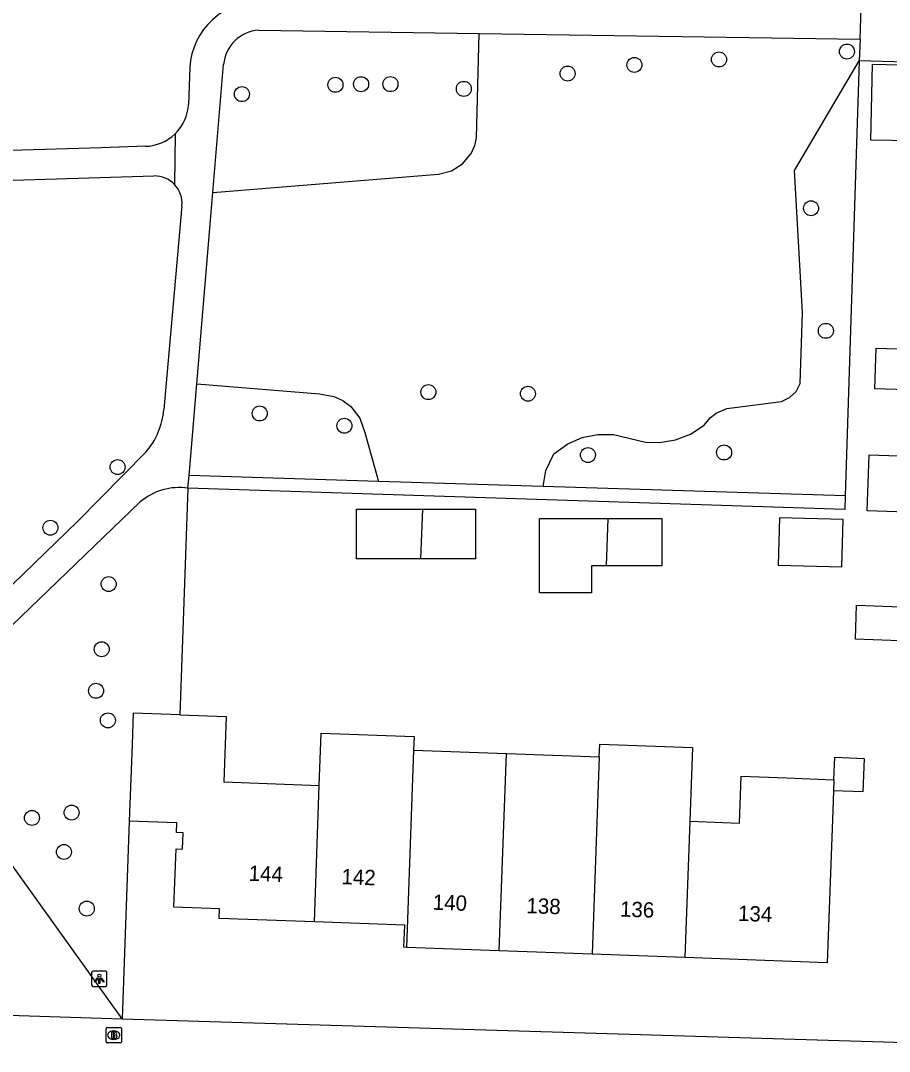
# Model space of a CAD drawing. Extents: x 158461 to 159795, y 387220 to 388672.
# Drawn here: x 159442.2 to 159498.9, y 387834.3 to 387901.5 of the extents above; entities that cross this region are included whole.
import ezdxf

# ---------------------------------------------------------------- set-up
doc = ezdxf.new("R2010")
doc.units = 0
for name, color, linetype in [('IMGEO_Boom', 7, 'Continuous'), ('IMGEO_Brandkraan', 7, 'Continuous'), ('IMGEO_Groenvoorziening', 7, 'Continuous'), ('IMGEO_Lichtpunt', 7, 'Continuous'), ('IMGEO_Pand', 7, 'Continuous'), ('IMGEO_Pand_nummerreeks', 7, 'Continuous'), ('IMGEO_Voetpad_halfverhard', 7, 'Continuous'), ('IMGEO_Voetpad_open', 7, 'Continuous')]:
    doc.layers.add(name, color=color, linetype=linetype)

msp = doc.modelspace()

# ---------------------------------------------------------------- linework, layer by layer
at = {"layer": 'IMGEO_Boom'}
for centre in [(159487.819, 387898.965), (159496.173, 387899.485), (159482.296, 387898.609), (159477.941, 387898.05), (159462.785, 387897.313), (159464.461, 387897.355), (159466.378, 387897.358), (159471.165, 387897.05), (159456.68, 387896.705), (159493.828, 387889.26), (159494.793, 387881.263), (159468.849, 387877.264), (159475.349, 387877.163), (159457.845, 387875.872), (159463.368, 387875.07), (159488.153, 387873.327), (159479.266, 387873.158), (159448.569, 387872.375), (159444.182, 387868.418), (159447.984, 387864.744), (159447.529, 387860.492), (159447.162, 387857.778), (159447.932, 387855.851), (159445.563, 387849.833), (159442.978, 387849.487), (159445.064, 387847.264), (159446.558, 387843.571)]:
    msp.add_circle(centre, 0.489, dxfattribs=at)
at = {"layer": 'IMGEO_Brandkraan'}
for p, q in [((159447.813, 387834.887), (159447.813, 387835.739)), ((159447.888, 387835.813), (159448.74, 387835.813)), ((159448.301, 387835.593), (159448.326, 387835.593)), ((159448.814, 387835.739), (159448.814, 387834.887)), ((159448.74, 387834.813), (159447.888, 387834.813)), ((159448.324, 387835.033), (159448.299, 387835.033))]:
    msp.add_line(p, q, dxfattribs=at)
for points in [[(159447.813, 387834.887), (159447.813, 387835.739)], [(159447.888, 387835.813), (159448.74, 387835.813)], [(159448.161, 387835.513), (159448.161, 387835.113), (159448.374, 387835.113)], [(159448.392, 387835.513), (159448.161, 387835.513)], [(159448.814, 387835.739), (159448.814, 387834.887)], [(159448.74, 387834.813), (159447.888, 387834.813)], [(159448.34, 387835.432), (159448.286, 387835.432), (159448.286, 387835.356)], [(159448.286, 387835.356), (159448.339, 387835.356)], [(159448.348, 387835.28), (159448.286, 387835.28), (159448.286, 387835.199)], [(159448.286, 387835.199), (159448.348, 387835.199)]]:
    msp.add_lwpolyline(points, dxfattribs=at)
for centre, radius, start, end in [((159447.89, 387835.737), 0.0765, 91.55205, 178.44795), ((159447.89, 387835.737), 0.0765, 91.55205, 178.44795), ((159448.396, 387835.368), 0.145, 59.4692, 91.53667), ((159448.421, 387835.415), 0.0922, 285.51372, 58.15012), ((159448.738, 387835.737), 0.0765, 1.55205, 88.44795), ((159448.738, 387835.737), 0.0765, 1.55205, 88.44795), ((159447.89, 387834.889), 0.0765, 181.55205, 268.44795), ((159447.89, 387834.889), 0.0765, 181.55205, 268.44795), ((159448.341, 387835.394), 0.0379, 267.82845, 90.93552), ((159448.349, 387835.239), 0.0404, 269.87594, 90.50774), ((159448.38, 387835.364), 0.251, 268.66757, 293.53466), ((159448.426, 387835.223), 0.105, 301.31148, 78.98903), ((159448.738, 387834.889), 0.0765, 271.55205, 358.44795), ((159448.738, 387834.889), 0.0765, 271.55205, 358.44795)]:
    msp.add_arc(centre, radius, start, end, dxfattribs=at)
for centre, major_axis, ratio, start_param, end_param in [((159448.3, 387835.313), (-0.387, 0.002), 0.722429, 4.712389, 7.853982), ((159448.325, 387835.313), (-0.39, 0.002), 0.717154, 1.570796, 4.712389)]:
    msp.add_ellipse(centre, major_axis=major_axis, ratio=ratio, start_param=start_param, end_param=end_param, dxfattribs=at)
at = {"layer": 'IMGEO_Groenvoorziening'}
for points in [[(159454.781, 387890.285), (159469.509, 387891.486), (159470.35, 387891.702), (159471.082, 387892.168), (159471.635, 387892.837), (159471.876, 387893.364), (159471.994, 387893.865), (159472.175, 387900.668)], [(159476.346, 387871.107), (159476.508, 387872.144), (159477.03, 387873.23), (159477.953, 387873.9), (159478.895, 387874.306), (159479.9, 387874.507), (159480.925, 387874.494), (159483.021, 387874.003), (159483.937, 387873.974), (159484.982, 387874.146), (159485.969, 387874.532), (159486.854, 387875.115), (159487.232, 387875.581), (159487.635, 387875.894), (159488.339, 387876.192), (159488.845, 387876.262), (159491.384, 387876.584), (159491.905, 387876.661), (159492.427, 387876.911), (159492.846, 387877.31), (159493.121, 387877.819), (159493.266, 387882.453), (159492.743, 387891.721), (159496.977, 387898.888)], [(159496.977, 387898.888), (159496.056, 387870.49)], [(159453.732, 387877.808), (159461.737, 387877.149), (159462.686, 387876.981), (159463.27, 387876.709), (159463.784, 387876.321), (159464.378, 387875.561), (159464.712, 387874.628), (159465.595, 387871.443)], [(159453.159, 387871.002), (159452.956, 387865.41), (159452.622, 387856.203)], [(159449.33, 387849.277), (159448.856, 387836.388)]]:
    msp.add_lwpolyline(points, dxfattribs=at)
at = {"layer": 'IMGEO_Lichtpunt'}
for p, q in [((159447.776, 387839.491), (159446.968, 387839.491)), ((159447.776, 387839.491), (159446.968, 387839.491)), ((159446.874, 387839.396), (159446.874, 387838.589)), ((159446.874, 387839.396), (159446.874, 387838.589)), ((159447.87, 387838.589), (159447.87, 387839.396)), ((159447.87, 387838.589), (159447.87, 387839.396)), ((159446.968, 387838.495), (159447.776, 387838.495)), ((159446.968, 387838.495), (159447.776, 387838.495))]:
    msp.add_line(p, q, dxfattribs=at)
for points in [[(159447.248, 387839.06), (159447.287, 387839.032), (159447.099, 387838.77), (159447.061, 387838.797), (159447.248, 387839.06)], [(159447.35, 387839.012), (159447.397, 387839.012), (159447.397, 387838.69), (159447.35, 387838.69), (159447.35, 387839.012)], [(159447.46, 387839.032), (159447.498, 387839.059), (159447.685, 387838.797), (159447.646, 387838.769), (159447.46, 387839.032)]]:
    msp.add_lwpolyline(points, dxfattribs=at)
msp.add_circle((159447.373, 387839.194), 0.0994, dxfattribs=at)
for centre, start, end in [((159446.968, 387839.396), 90, 180), ((159446.968, 387839.396), 90, 180), ((159447.776, 387839.396), 0, 90), ((159447.776, 387839.396), 0, 90), ((159446.968, 387838.589), 180, 270), ((159446.968, 387838.589), 180, 270), ((159447.776, 387838.589), 270, 0), ((159447.776, 387838.589), 270, 360)]:
    msp.add_arc(centre, 0.0946, start, end, dxfattribs=at)
at = {"layer": 'IMGEO_Pand'}
for points in [[(159497.834, 387898.656), (159500.539, 387898.602), (159500.441, 387893.652), (159497.736, 387893.705), (159497.834, 387898.656)], [(159497.996, 387877.484), (159498.087, 387880.141), (159502.249, 387879.999), (159502.159, 387877.342), (159497.996, 387877.484)], [(159497.612, 387873.183), (159502.08, 387873.03), (159501.955, 387869.369), (159497.487, 387869.521), (159497.612, 387873.183)], [(159468.341, 387866.392), (159464.161, 387866.392), (159464.161, 387869.631), (159468.459, 387869.631)], [(159468.459, 387869.631), (159471.916, 387869.631), (159471.916, 387866.392), (159468.341, 387866.392)], [(159468.459, 387869.631), (159468.341, 387866.392)], [(159480.459, 387865.942), (159479.508, 387865.942), (159479.508, 387864.175), (159476.105, 387864.175), (159476.105, 387869.018), (159480.571, 387869.018)], [(159480.571, 387869.018), (159484.088, 387869.018), (159484.088, 387865.942), (159480.459, 387865.942)], [(159480.571, 387869.018), (159480.459, 387865.942)], [(159495.918, 387868.962), (159491.774, 387869.065), (159491.686, 387865.974), (159495.842, 387865.871), (159495.918, 387868.962)], [(159496.718, 387861.146), (159496.794, 387863.364), (159500.263, 387863.245), (159500.187, 387861.027), (159496.718, 387861.146)], [(159452.622, 387856.203), (159449.586, 387856.313), (159449.512, 387854.274), (159449.33, 387849.277)], [(159452.622, 387856.203), (159455.647, 387856.093), (159455.492, 387851.836), (159461.733, 387851.609)], [(159461.733, 387851.609), (159461.857, 387855.01), (159467.917, 387854.79), (159467.885, 387853.912)], [(159480.005, 387853.47), (159480.035, 387854.29), (159486.095, 387854.07), (159485.919, 387849.265)], [(159467.885, 387853.912), (159467.415, 387841.038)], [(159467.885, 387853.912), (159473.945, 387853.691)], [(159473.475, 387840.818), (159473.945, 387853.691)], [(159473.945, 387853.691), (159480.005, 387853.47)], [(159480.005, 387853.47), (159479.535, 387840.597)], [(159495.321, 387851.979), (159495.374, 387853.442), (159497.288, 387853.373), (159497.209, 387851.182), (159495.295, 387851.251)], [(159461.408, 387842.707), (159461.733, 387851.609)], [(159485.919, 387849.265), (159489.161, 387849.147), (159489.273, 387852.2), (159492.225, 387852.092), (159495.321, 387851.979)], [(159495.321, 387851.979), (159495.295, 387851.251)], [(159495.295, 387851.251), (159495.248, 387849.96), (159494.889, 387840.039), (159485.595, 387840.377)], [(159461.408, 387842.707), (159455.199, 387842.933), (159455.222, 387843.553), (159452.244, 387843.661), (159452.383, 387847.469), (159452.803, 387847.454), (159452.842, 387848.523), (159452.422, 387848.538), (159452.444, 387849.163), (159449.33, 387849.277)], [(159485.919, 387849.265), (159485.595, 387840.377)], [(159467.415, 387841.038), (159467.259, 387841.044), (159467.312, 387842.492), (159461.408, 387842.707)], [(159473.475, 387840.818), (159467.415, 387841.038)], [(159479.535, 387840.597), (159473.475, 387840.818)], [(159485.595, 387840.377), (159479.535, 387840.597)]]:
    msp.add_lwpolyline(points, dxfattribs=at)
at = {"layer": 'IMGEO_Voetpad_halfverhard'}
for points in [[(159457.778, 387900.882), (159472.175, 387900.668)], [(159472.175, 387900.668), (159489.792, 387900.406), (159497.028, 387900.299)], [(159453.275, 387898.439), (159453.198, 387896.032)], [(159454.781, 387890.285), (159455.484, 387898.638)], [(159452.324, 387894.12), (159452.29, 387890.807)], [(159450.388, 387893.3), (159447.509, 387893.212), (159441.59, 387893.03), (159428.14, 387892.616)], [(159419.1, 387890.403), (159450.94, 387891.367)], [(159453.732, 387877.808), (159454.781, 387890.285)], [(159452.768, 387889.426), (159451.586, 387876.13)], [(159453.229, 387871.834), (159453.732, 387877.808)], [(159450.419, 387873.34), (159445.958, 387868.825), (159436.775, 387859.943)], [(159436.835, 387857.409), (159450.047, 387870.102)], [(159448.856, 387836.388), (159436.488, 387853.632)]]:
    msp.add_lwpolyline(points, dxfattribs=at)
for centre, radius, start, end in [((159457.939, 387898.142), 4.673, 89.55345, 176.35753), ((159457.949, 387898.413), 2.475, 93.96125, 174.77623), ((159450.299, 387896.202), 2.904, 314.21614, 356.65235), ((159450.304, 387896.194), 2.895, 271.66235, 314.24819), ((159450.993, 387889.588), 1.78, 43.23163, 91.70957), ((159450.993, 387889.585), 1.782, 354.88348, 43.30066), ((159446.62, 387876.568), 4.985, 319.64528, 354.9576), ((159452.61, 387867.072), 3.969, 82.04142, 130.21865)]:
    msp.add_arc(centre, radius, start, end, dxfattribs=at)
at = {"layer": 'IMGEO_Voetpad_open'}
for points in [[(159497.028, 387900.299), (159497.108, 387902.376)], [(159497.028, 387900.299), (159496.977, 387898.888)], [(159530.252, 387880.602), (159530.787, 387897.767), (159503.888, 387898.659), (159500, 387898.788), (159496.977, 387898.888)], [(159453.159, 387871.002), (159453.229, 387871.834)], [(159465.595, 387871.443), (159453.229, 387871.834)], [(159476.346, 387871.107), (159465.595, 387871.443)], [(159496.056, 387870.49), (159476.346, 387871.107)], [(159496.056, 387870.49), (159496.027, 387869.597), (159453.159, 387871.002)], [(159439.433, 387836.674), (159448.856, 387836.388)], [(159448.856, 387836.388), (159458.168, 387836.103), (159500, 387834.824), (159518.24, 387834.255)]]:
    msp.add_lwpolyline(points, dxfattribs=at)

# ---------------------------------------------------------------- texts
at = {"layer": 'IMGEO_Pand_nummerreeks'}
for s, rotation, p in [('144', 357.91542, (159457.109, 387845.385)), ('142', 357.91444, (159463.164, 387845.165)), ('140', 357.91687, (159469.124, 387843.498)), ('138', 357.91687, (159475.236, 387843.276)), ('136', 357.91687, (159481.344, 387843.053)), ('134', 357.91443, (159489.046, 387842.773))]:
    msp.add_text(s, height=1, rotation=rotation, dxfattribs=at).set_placement(p)

doc.saveas('drawing.dxf')
